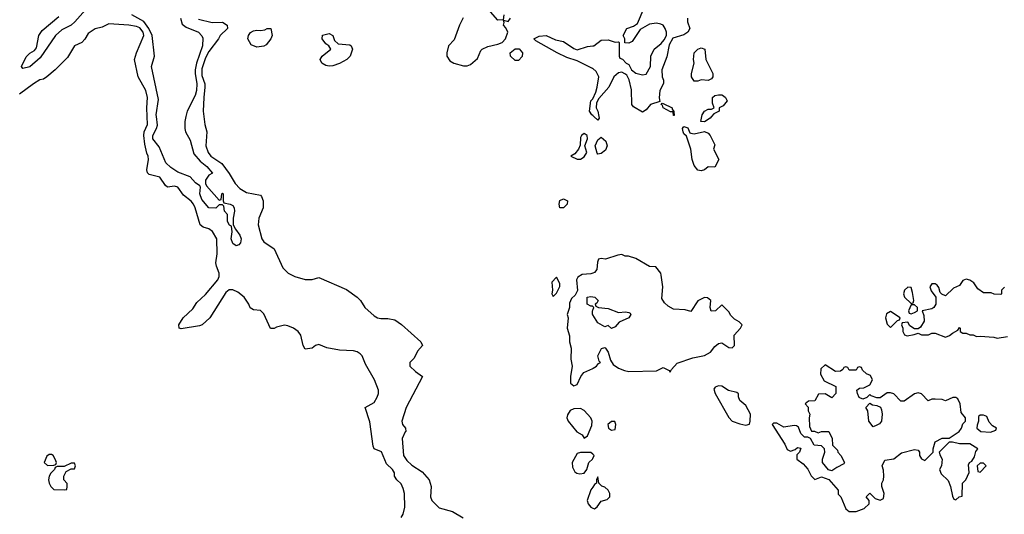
# Model space of a CAD drawing. Header units: inches. Extents: x 2380053 to 2584298, y 380219 to 546618.
# Tile 459 of 656: x 2516672 to 2522391, y 447689 to 450562. Entities that reach past the tile are written whole.
import ezdxf

# ---------------------------------------------------------------- set-up
doc = ezdxf.new("R2010")
doc.units = ezdxf.units.IN
doc.header["$MEASUREMENT"] = 0
for name, color, linetype in [('C5414', 7, 'Continuous'), ('C5415', 7, 'Continuous'), ('C5424', 7, 'Continuous'), ('C5425', 7, 'Continuous')]:
    doc.layers.add(name, color=color, linetype=linetype)

msp = doc.modelspace()

# ---------------------------------------------------------------- linework, layer by layer
at = {"layer": 'C5414', "color": 2}
for points, elevation in [([(2518886.6, 447670), (2518899.3, 447690), (2518909.6, 447730), (2518907.3, 447810), (2518900.1, 447840.1), (2518887.2, 447867.2), (2518862, 447890), (2518848, 447910), (2518848, 447930), (2518838, 447950), (2518802, 447982), (2518772.5, 448052.5), (2518730, 448069), (2518725.2, 448085.2), (2518706.3, 448226.3), (2518678, 448310), (2518730, 448338), (2518748.7, 448370), (2518755.3, 448390), (2518755.3, 448410), (2518733.2, 448470), (2518680.5, 448560.5), (2518660.9, 448610), (2518650, 448620.9), (2518632.6, 448632.6), (2518610, 448638.7), (2518530, 448642.9), (2518455.1, 448655.1), (2518410, 448675.3), (2518390, 448668.7), (2518370, 448654), (2518330, 448648.7), (2518319, 448670), (2518304, 448730), (2518288.7, 448750), (2518262, 448770), (2518230, 448784.5), (2518210, 448787), (2518163.4, 448776.6), (2518150, 448769), (2518129.1, 448769.1), (2518090, 448852.7), (2518070, 448872.3), (2518030, 448877.2), (2518010, 448888), (2518002.9, 448910), (2517975.1, 448950), (2517939, 448979), (2517910, 448993), (2517887.6, 448992.4), (2517870, 448978), (2517776, 448830), (2517732, 448790), (2517716.3, 448783.7), (2517610, 448766), (2517598, 448770), (2517595.3, 448790), (2517621.2, 448830), (2517676.6, 448883.4), (2517700.1, 448919.9), (2517750, 448964.9), (2517823.5, 449050), (2517829.7, 449070), (2517829.6, 449090), (2517814, 449130), (2517811.6, 449150), (2517818.2, 449201.8), (2517816.9, 449290), (2517790.7, 449330.7), (2517770, 449346.3), (2517737.7, 449357.7), (2517719.3, 449370), (2517690.9, 449470), (2517680.5, 449490), (2517667.5, 449507.5), (2517622.2, 449542.2), (2517590, 449589.2), (2517570, 449594.5), (2517530, 449589), (2517518, 449598), (2517486.6, 449646.6), (2517423.2, 449663.2), (2517413.2, 449673.2), (2517409.3, 449690), (2517419, 449750), (2517418, 449770), (2517410, 449786), (2517398, 449838), (2517392.4, 449890), (2517395.4, 449910), (2517413.1, 449953.1), (2517411.4, 450000)], 38), ([(2517637.4, 450000), (2517630.4, 449970), (2517630.6, 449930), (2517634, 449910), (2517662, 449862), (2517683.1, 449783.1), (2517720.9, 449740.9), (2517758.8, 449710), (2517792, 449670), (2517770, 449658), (2517751.3, 449630), (2517751.3, 449610), (2517756.9, 449596.9), (2517830, 449514), (2517842, 449518), (2517846, 449550), (2517850, 449554), (2517854, 449550), (2517854, 449510), (2517858, 449498), (2517894, 449490), (2517910, 449482), (2517918, 449470), (2517918.8, 449450), (2517910.7, 449410), (2517911.3, 449371.3), (2517924.7, 449344.7), (2517950.8, 449310), (2517957.3, 449290), (2517953.4, 449266.6), (2517945.4, 449254.6), (2517930, 449249), (2517910, 449262), (2517900.9, 449290), (2517905.2, 449330), (2517902, 449362), (2517890, 449368), (2517878, 449390), (2517878, 449430), (2517862, 449450), (2517858, 449478), (2517850, 449486), (2517830, 449486), (2517810, 449468), (2517770, 449468.7), (2517730, 449518), (2517718, 449550), (2517722, 449590), (2517717.2, 449597.2), (2517693.6, 449613.6), (2517662, 449650), (2517590, 449676), (2517550, 449702.7), (2517520.9, 449730), (2517482.6, 449822.6), (2517445.1, 449870), (2517444.7, 449890), (2517466, 449930), (2517471.6, 449950), (2517465.9, 450000)], 34), ([(2517741.7, 450000), (2517747.5, 449952.5), (2517759.3, 449910), (2517753, 449830), (2517766, 449790), (2517781.6, 449770), (2517846.4, 449726.4), (2517888.9, 449668.9), (2517923.8, 449610), (2517950, 449580.5), (2517990, 449557.3), (2518070, 449542), (2518075.3, 449535.3), (2518086, 449510), (2518086, 449470), (2518060.7, 449410), (2518057.3, 449370), (2518078.8, 449290), (2518090, 449271.3), (2518150.6, 449230.6), (2518199.8, 449119.8), (2518231, 449090), (2518270.4, 449070.4), (2518330, 449052.7), (2518370, 449053), (2518410, 449064), (2518570, 448994.8), (2518631, 448950), (2518651, 448930), (2518676, 448890), (2518730, 448842.8), (2518750, 448831), (2518770, 448826), (2518810, 448826), (2518850, 448818), (2518890, 448791.3), (2519002, 448690), (2519011.3, 448670), (2518982.8, 448637.2), (2518963.5, 448596.5), (2518938, 448570), (2518938, 448550), (2518970, 448518), (2519012, 448490), (2518917.3, 448310), (2518890.8, 448230), (2518894.8, 448210), (2518912, 448190), (2518914, 448170), (2518911, 448169), (2518894, 448130), (2518900.4, 448030), (2518920.9, 448000.9), (2518950, 447974), (2519010, 447936), (2519051, 447890), (2519061, 447850), (2519058, 447790), (2519064.7, 447770), (2519107.3, 447727.3), (2519185.2, 447705.2), (2519248.1, 447668.1)], 38), ([(2520000, 449089.6), (2519990, 449086), (2519938, 449082), (2519913.4, 449066.6), (2519906.8, 449050), (2519911, 448989), (2519898.8, 448961.2), (2519876.9, 448943.1), (2519865.4, 448914.6), (2519864.7, 448890), (2519852, 448850), (2519858, 448830), (2519851, 448770), (2519865.4, 448725.4), (2519866, 448690), (2519874.4, 448654.4), (2519873.4, 448590), (2519880.7, 448550), (2519870.7, 448489.3), (2519870.8, 448450.8), (2519890, 448434.8), (2519910, 448442.8), (2519932, 448490), (2519947.8, 448512.2), (2520000, 448536.4)], 42), ([(2520000, 448896), (2519998, 448898), (2519990, 448898), (2519968.7, 448910), (2519968, 448950), (2519990, 448954.8), (2520000, 448952.6)], 42), ([(2520000, 448848.5), (2519999, 448850), (2519998, 448870), (2520000, 448875)], 42), ([(2520000, 448038), (2519990, 448048), (2519930, 448049), (2519910, 448042), (2519880.7, 447990), (2519882.5, 447962.5), (2519896.3, 447936.3), (2519907.7, 447927.7), (2519924.5, 447924.5), (2519950, 447927.7), (2519966, 447950), (2519977.2, 447990), (2519998, 448010), (2520000, 448014)], 42), ([(2520000, 447847.2), (2519989, 447831), (2519968.5, 447770), (2519973, 447750), (2519990, 447730.6), (2520000, 447725.8)], 42)]:
    msp.add_lwpolyline(points, dxfattribs=dict(at, elevation=elevation))
for points, elevation in [([(2519950, 449901.2), (2519936, 449890), (2519930, 449878), (2519926.8, 449833.2), (2519918, 449810), (2519896.9, 449783.1), (2519874, 449770), (2519910, 449752), (2519930, 449752), (2519950, 449766), (2519966, 449790), (2519955.1, 449830), (2519969, 449870), (2519968.7, 449890)], 42), ([(2519830, 449469.2), (2519809.5, 449469.5), (2519805.2, 449490), (2519810, 449512), (2519830, 449522), (2519854, 449510), (2519852, 449490)], 38), ([(2519790, 449066), (2519763.5, 449036.5), (2519766, 448990), (2519762, 448970), (2519770, 448954), (2519790, 448974), (2519808.4, 449011.6), (2519808.7, 449030)], 42), ([(2519930, 448304.2), (2519890, 448301.3), (2519868.7, 448291.3), (2519853.2, 448266.8), (2519850.6, 448250), (2519857.3, 448230), (2519908.3, 448168.3), (2519938, 448150), (2519950, 448132), (2519970, 448144.7), (2519995.8, 448204.2), (2519996.9, 448230), (2519989.6, 448250), (2519950, 448292)], 42), ([(2516856.4, 448036.4), (2516843.6, 448036.4), (2516830, 448026), (2516814, 447990), (2516832.7, 447972.7), (2516870, 447974), (2516882, 447978), (2516886, 447990), (2516878, 448010), (2516866, 448030)], 42), ([(2516990, 447986), (2516970, 447986), (2516930, 447966), (2516890, 447966), (2516878, 447962), (2516874, 447950), (2516851.6, 447928.4), (2516842, 447910), (2516838, 447890), (2516842, 447870), (2516851.6, 447851.6), (2516870, 447834), (2516930, 447832), (2516946, 447834), (2516948, 447850), (2516947.3, 447867.3), (2516928.9, 447888.9), (2516928.4, 447911.6), (2516942, 447938), (2516970, 447954), (2516990, 447954), (2516995.3, 447970)], 42)]:
    msp.add_lwpolyline(points, close=True, dxfattribs=dict(at, elevation=elevation))
at = {"layer": 'C5415', "color": 2}
for points, elevation in [([(2517070, 450636), (2516991.7, 450548.3), (2516970, 450529.6), (2516916.7, 450503.3), (2516878.8, 450470), (2516790, 450340.9), (2516730, 450287.3), (2516690, 450279), (2516681.2, 450290), (2516710, 450346.8), (2516730, 450367.3), (2516757.6, 450382.4), (2516770, 450398), (2516783.7, 450470), (2516801.7, 450498.3), (2516899.1, 450580.9)], 34), ([(2517465.9, 450000), (2517464.7, 450010), (2517477.4, 450097.4), (2517437, 450290), (2517455.1, 450350), (2517440.3, 450470), (2517422.5, 450510), (2517391.8, 450551.8), (2517322.4, 450590)], 34), ([(2519484.7, 450590), (2519479.6, 450560.4), (2519450, 450558), (2519406.6, 450606.6)], 42), ([(2517411.4, 450000), (2517409.5, 450050), (2517414, 450110), (2517404.5, 450150), (2517359.3, 450230), (2517339.3, 450330), (2517349.3, 450370), (2517392.8, 450470), (2517389.4, 450490), (2517370, 450513.6), (2517350, 450522), (2517306, 450530), (2517190, 450537.2), (2517150, 450519), (2517110, 450508.7), (2517070, 450482), (2517050, 450448), (2517032, 450430), (2516990.9, 450409.1), (2516950, 450342), (2516878, 450270), (2516830, 450229.2), (2516810, 450217.2), (2516788.1, 450211.9), (2516751.3, 450190), (2516671.3, 450130)], 38), ([(2517605.8, 450570), (2517615.9, 450535.9), (2517637.8, 450517.8), (2517710.7, 450490), (2517728.8, 450468.8), (2517734.7, 450454.7), (2517732.6, 450410), (2517698.6, 450310), (2517691.1, 450270), (2517690.2, 450250), (2517701.3, 450190), (2517697.8, 450150), (2517690, 450121.2), (2517644.4, 450030), (2517637.4, 450000)], 34), ([(2517710, 450565.5), (2517790, 450546), (2517850, 450547.3), (2517876, 450530), (2517878, 450510), (2517836, 450470), (2517826, 450450), (2517770, 450377), (2517750, 450340.9), (2517730, 450275.3), (2517730, 450238), (2517746.5, 450190), (2517747.8, 450170), (2517740.3, 450110), (2517738, 450030), (2517741.7, 450000)], 38), ([(2519248.4, 450571.6), (2519226.8, 450530), (2519196, 450444), (2519162, 450410), (2519152, 450370), (2519152, 450350), (2519170, 450322), (2519194, 450310), (2519250, 450294), (2519270, 450294), (2519290, 450300.7), (2519330, 450336), (2519350, 450382), (2519358, 450390), (2519390, 450406), (2519450, 450418.8), (2519474, 450430), (2519494, 450450), (2519508, 450490), (2519495.3, 450515.3), (2519482, 450530), (2519486, 450546), (2519482, 450558), (2519510, 450552), (2519522, 450570)], 42), ([(2520000, 450277.9), (2519998.8, 450278.8), (2519910, 450323.6), (2519850, 450342.9), (2519793.2, 450370), (2519670, 450439), (2519659, 450450), (2519690, 450466.8), (2519730, 450470.4), (2519784.7, 450444.7), (2519830, 450434.8), (2519890, 450394.8), (2519910, 450386.8), (2519970, 450406), (2520000, 450409.3)], 38), ([(2520000, 450005.7), (2519995.3, 450010), (2519982, 450030), (2519989.6, 450090), (2519999.1, 450100.9), (2520000, 450102.7)], 38)]:
    msp.add_lwpolyline(points, dxfattribs=dict(at, elevation=elevation))
at = {"layer": 'C5415', "color": 2, "elevation": 38}
for points in [[(2518050, 450401.2), (2518016, 450416), (2517997.2, 450450), (2518001.2, 450470), (2518012.7, 450487.3), (2518030, 450496), (2518050, 450501), (2518070, 450498), (2518096.4, 450503.6), (2518110, 450511.3), (2518130, 450511.3), (2518138, 450470), (2518131.3, 450450), (2518103.6, 450416.4), (2518090, 450408)], [(2518470, 450292.7), (2518450, 450295.1), (2518426, 450310), (2518417.2, 450330), (2518429.2, 450350), (2518478, 450390), (2518468, 450410), (2518450, 450422), (2518429.2, 450450), (2518430, 450470.8), (2518470, 450481), (2518490.8, 450470), (2518501, 450441), (2518521, 450421), (2518590, 450416), (2518598, 450410), (2518604.7, 450390), (2518591, 450350), (2518571.3, 450330), (2518530, 450306.6), (2518490, 450293.2)], [(2519570, 450324), (2519550, 450325.2), (2519522.7, 450350), (2519520.9, 450370), (2519550, 450392.4), (2519572.2, 450392.2), (2519593, 450370), (2519590, 450348.7)]]:
    msp.add_lwpolyline(points, close=True, dxfattribs=at)
at = {"layer": 'C5424', "color": 2}
for points, elevation in [([(2520036.1, 450000), (2520038, 449990), (2520030, 449978), (2520006.2, 450000)], 38), ([(2520690.9, 450000), (2520682, 449990), (2520650, 449968), (2520628, 449970), (2520633.5, 450000)], 38), ([(2520000, 448536.4), (2520002.5, 448537.5), (2520022, 448550), (2520034.6, 448565.4), (2520046, 448570), (2520038, 448578), (2520029.4, 448610), (2520051.6, 448651.6), (2520070, 448658), (2520074, 448654), (2520090.8, 448630), (2520103.6, 448583.6), (2520118.8, 448558.8), (2520150, 448538.8), (2520184.7, 448524.7), (2520210, 448519.1), (2520370, 448522), (2520410, 448542), (2520443.6, 448523.6), (2520450, 448514), (2520458, 448530), (2520490, 448566.8), (2520581.5, 448598.5), (2520650, 448610.7), (2520684, 448630), (2520710, 448664.7), (2520730, 448682), (2520750, 448684.7), (2520790, 448658.8), (2520810, 448656), (2520824, 448670), (2520822, 448730), (2520858, 448770), (2520868, 448790), (2520850, 448808), (2520823.1, 448823.1), (2520803.1, 448843.1), (2520790, 448866), (2520750, 448906), (2520714, 448870), (2520688.7, 448868.7), (2520682, 448890), (2520686, 448930), (2520667.3, 448947.3), (2520650, 448948), (2520610, 448928.7), (2520570, 448868), (2520536.5, 448876.5), (2520470, 448881.2), (2520438.9, 448898.9), (2520417.5, 448917.5), (2520402, 448942), (2520407, 449010), (2520398, 449078), (2520395.3, 449090), (2520367.3, 449127.3), (2520330, 449128), (2520250, 449174), (2520208.4, 449188.4), (2520188.9, 449188.9), (2520170, 449198), (2520145.4, 449194.6), (2520074, 449170), (2520050, 449175.3), (2520034, 449170), (2520027.1, 449152.9), (2520024, 449110), (2520010, 449093.2), (2520000, 449089.6)], 42), ([(2522391.6, 449008.4), (2522374, 448990), (2522374, 448970), (2522370, 448966), (2522332.7, 448967.3), (2522314.6, 448974.6), (2522270, 448975.3), (2522238, 448998), (2522213.2, 449033.2), (2522190, 449048.7), (2522170, 449055.3), (2522150, 449048), (2522130, 449018), (2522096.9, 449003.1), (2522050, 448958), (2522027.3, 448967.3), (2522018, 448978), (2522010, 449006), (2522000.4, 449020.4), (2521990, 449028), (2521970, 449028), (2521958, 449010), (2521966.4, 448986.4), (2521994, 448950), (2521994, 448910), (2521982, 448890), (2521970, 448882), (2521914, 448870), (2521923.6, 448843.6), (2521924.7, 448810), (2521903.6, 448776.4), (2521890, 448766), (2521870, 448766), (2521843.1, 448783.1), (2521830, 448806), (2521798, 448802), (2521794, 448790), (2521802, 448770), (2521802, 448750), (2521811.6, 448731.6), (2521826.4, 448726.4), (2521867.3, 448732.7), (2521890, 448742), (2521910, 448732), (2521930, 448731.3), (2521950, 448731.3), (2521970, 448741), (2521990, 448741), (2522050, 448718), (2522072.9, 448727.1), (2522090, 448742), (2522122, 448758), (2522130, 448774), (2522134, 448770), (2522134, 448750), (2522150, 448742), (2522170, 448742), (2522191.6, 448731.6), (2522210, 448731.3), (2522230, 448722), (2522250, 448724.7), (2522330, 448718), (2522350, 448711.3), (2522410, 448722)], 42), ([(2520000, 448952.6), (2520012, 448950), (2520031.3, 448930), (2520023.6, 448916.4), (2520014, 448910), (2520018, 448898), (2520034, 448890), (2520090, 448884.7), (2520150, 448861), (2520190, 448864.7), (2520210, 448862), (2520216.9, 448856.9), (2520222, 448850), (2520210.6, 448829.4), (2520154.8, 448805.2), (2520130, 448778), (2520110, 448768), (2520090, 448786), (2520070, 448778), (2520030, 448802), (2520000, 448848.5)], 42), ([(2520000, 448875), (2520006, 448890), (2520000, 448896)], 42), ([(2520000, 448014), (2520008, 448030), (2520000, 448038)], 42), ([(2520000, 447725.8), (2520010, 447721), (2520026.8, 447733.2), (2520050, 447766), (2520084.7, 447775.3), (2520099, 447790), (2520099, 447810), (2520089.2, 447830), (2520070, 447846), (2520052.9, 447852.9), (2520035.3, 447870), (2520030, 447906), (2520022, 447890), (2520022, 447870), (2520010, 447862), (2520000, 447847.2)], 42)]:
    msp.add_lwpolyline(points, dxfattribs=dict(at, elevation=elevation))
for points, elevation in [([(2520590, 449898), (2520650, 449912), (2520670, 449902), (2520682, 449890), (2520710, 449834), (2520702, 449810), (2520732, 449750), (2520710, 449706), (2520670, 449708), (2520650, 449689), (2520630, 449684), (2520610, 449688.7), (2520590, 449715.3), (2520577, 449750), (2520569.5, 449810), (2520555.5, 449855.5), (2520544.7, 449884.7), (2520530, 449898), (2520525.2, 449910), (2520522, 449930), (2520530, 449942), (2520552.7, 449932.7), (2520564.7, 449904.7), (2520570, 449902)], 38), ([(2520030, 449780.9), (2520025.7, 449785.7), (2520015.1, 449830), (2520030, 449864), (2520050, 449878.8), (2520076.8, 449856.8), (2520084, 449830), (2520075.2, 449804.8), (2520050, 449785.1)], 38), ([(2521830, 449008), (2521812, 448990), (2521804.7, 448970), (2521812, 448950), (2521850, 448914), (2521862, 448918), (2521866, 448930), (2521858, 448978), (2521850, 449006)], 42), ([(2521730, 448868), (2521706.4, 448853.6), (2521701, 448830), (2521710, 448794), (2521730, 448774), (2521770, 448814), (2521782, 448818), (2521786, 448830)], 42), ([(2521870, 448906), (2521850, 448906), (2521834, 448870), (2521838, 448858), (2521850, 448854), (2521870, 448862), (2521886, 448870), (2521886, 448890)], 42), ([(2521350, 448558), (2521326, 448534), (2521323.6, 448503.6), (2521344.7, 448464.7), (2521411.6, 448431.6), (2521412, 448390), (2521390, 448366), (2521350, 448388), (2521312.7, 448387.3), (2521290, 448348), (2521252.7, 448347.3), (2521234, 448330), (2521251.6, 448311.6), (2521252, 448290), (2521262, 448270), (2521258, 448250), (2521259.6, 448199.6), (2521272, 448172), (2521288, 448172), (2521310, 448162), (2521329.1, 448170.9), (2521372, 448170), (2521392, 448130), (2521394, 448090), (2521422, 448062), (2521424.7, 448050), (2521442, 448030), (2521462, 447990), (2521458, 447982), (2521418, 447962), (2521390, 447942), (2521370, 447948), (2521335.3, 447990), (2521335.3, 448010), (2521348, 448050), (2521346, 448070), (2521330, 448086), (2521286, 448090), (2521266, 448130), (2521250, 448138), (2521230, 448138), (2521210, 448158), (2521194.6, 448194.6), (2521183.1, 448203.1), (2521170, 448205.2), (2521110, 448195.3), (2521070, 448218), (2521050, 448218), (2521042, 448210), (2521115.9, 448095.9), (2521130, 448066), (2521150, 448056), (2521175.3, 448064.7), (2521190, 448078), (2521210, 448074), (2521202, 448050), (2521185.4, 448034.6), (2521186, 448010), (2521222, 447982), (2521250, 447952), (2521270, 447912), (2521290, 447892), (2521330, 447906), (2521370.8, 447890.8), (2521426, 447830), (2521426.8, 447806.8), (2521442, 447790), (2521470, 447722), (2521490, 447706), (2521530, 447704.7), (2521576.4, 447723.6), (2521606, 447750), (2521606, 447770), (2521588, 447790), (2521610, 447812), (2521641, 447781), (2521670, 447771.3), (2521690, 447782), (2521692.7, 447810), (2521679, 447850), (2521679, 447870), (2521689, 447890), (2521691.8, 447910), (2521690, 447946), (2521682, 447970), (2521696.4, 448003.6), (2521750, 448011.3), (2521793.2, 448046.8), (2521870, 448064.7), (2521890, 448062), (2521898, 448050), (2521898, 448030), (2521910, 448012), (2521930, 448002), (2521978, 448050), (2521978, 448070), (2521989.3, 448110.7), (2522030, 448131), (2522070, 448131.3), (2522128.7, 448170), (2522142, 448190), (2522150, 448214), (2522166, 448230), (2522166, 448250), (2522140.4, 448280.4), (2522135.3, 448330), (2522120.4, 448360.4), (2522110, 448368), (2522092.7, 448367.3), (2522050, 448348), (2522030, 448355.3), (2521990, 448358), (2521970, 448358), (2521948.7, 448348.7), (2521910, 448388), (2521890, 448395.3), (2521870, 448388), (2521810, 448346), (2521790, 448346), (2521748.9, 448388.9), (2521730, 448395.3), (2521710, 448395.3), (2521670, 448366), (2521650, 448366), (2521618, 448378), (2521610, 448386), (2521592.7, 448367.3), (2521570, 448358), (2521548.4, 448368.4), (2521538, 448390), (2521535.3, 448410), (2521550, 448421), (2521575.3, 448424.7), (2521610, 448442), (2521626, 448470), (2521614.6, 448494.6), (2521590, 448506), (2521567.3, 448527.3), (2521562, 448542), (2521550, 448546), (2521538, 448542), (2521530, 448526), (2521490, 448526), (2521482, 448542), (2521470, 448546), (2521458, 448542), (2521454, 448530), (2521439.6, 448520.4), (2521410, 448518)], 42), ([(2520730, 448435.3), (2520711.6, 448428.4), (2520704.7, 448415.3), (2520711.3, 448390), (2520790, 448252), (2520811.1, 448231.1), (2520854.4, 448214.4), (2520890, 448206.8), (2520910, 448212), (2520915.1, 448230), (2520916, 448270), (2520890, 448322), (2520855.3, 448350), (2520848, 448372), (2520848, 448388), (2520836.4, 448396.4), (2520789.2, 448409.2), (2520750, 448434)], 42), ([(2521630, 448198), (2521604, 448230), (2521598, 448290), (2521586, 448310), (2521610, 448334), (2521624.7, 448324.7), (2521650, 448322), (2521671.3, 448311.3), (2521676.9, 448296.9), (2521681, 448270), (2521678, 448230), (2521666, 448214), (2521650, 448206)], 42), ([(2522270, 448266), (2522250, 448266), (2522242, 448258), (2522242, 448230), (2522232.7, 448207.3), (2522232, 448190), (2522254, 448170), (2522310, 448166), (2522342, 448178), (2522346, 448190), (2522323.1, 448203.1), (2522304, 448224), (2522290, 448258)], 42), ([(2520110, 448228.7), (2520088.2, 448211.8), (2520092, 448190), (2520110, 448178), (2520130, 448182), (2520134, 448210), (2520128, 448228)], 42), ([(2522090, 448109), (2522071.3, 448108.7), (2522012, 448050), (2522018, 448030), (2522030.8, 448010), (2522026.8, 447970), (2522014.8, 447950), (2522024, 447924), (2522064.9, 447884.9), (2522078.8, 447850), (2522090, 447794), (2522098, 447778), (2522110, 447774), (2522128.4, 447791.6), (2522146, 447794), (2522148, 447870), (2522168, 447890), (2522187.3, 447932.7), (2522183.1, 447976.9), (2522188, 447990), (2522202, 447998), (2522217.2, 448022.8), (2522225.6, 448054.4), (2522238, 448070), (2522190, 448099), (2522130, 448099)], 42), ([(2522270, 447986), (2522250, 447986), (2522234, 447970), (2522238, 447938), (2522250, 447934), (2522286, 447970)], 42)]:
    msp.add_lwpolyline(points, close=True, dxfattribs=dict(at, elevation=elevation))
at = {"layer": 'C5425', "color": 2, "elevation": 38}
for points in [[(2520000, 450409.3), (2520006, 450410), (2520050, 450442), (2520090, 450444.7), (2520130, 450432), (2520150, 450434), (2520154, 450430), (2520154, 450350), (2520158, 450338), (2520172.7, 450332.7), (2520194, 450310), (2520210, 450302), (2520224.7, 450270), (2520250, 450251), (2520290, 450241), (2520310, 450244.7), (2520335.3, 450290), (2520338, 450350), (2520358, 450390), (2520397.2, 450422.8), (2520415.3, 450444.7), (2520428, 450470), (2520428.7, 450490), (2520422, 450510), (2520409, 450529), (2520396, 450536), (2520370, 450541.2), (2520330, 450536), (2520275.9, 450504.1), (2520230, 450435.3), (2520210, 450426), (2520187.3, 450427.3), (2520186, 450450), (2520178, 450470), (2520198, 450510), (2520236.5, 450523.5), (2520260.2, 450539.8), (2520299, 450630)], [(2520551, 450570), (2520551, 450550), (2520564.7, 450510), (2520552, 450490), (2520530, 450474), (2520466, 450454), (2520443.6, 450416.4), (2520430, 450346), (2520401, 450270), (2520402.8, 450230), (2520410.7, 450210), (2520410.6, 450190.6), (2520390.5, 450150), (2520387.1, 450107.1), (2520390, 450086), (2520336, 450070), (2520310, 450039), (2520290, 450025.2), (2520236.4, 450056.4), (2520228, 450070), (2520225.6, 450154.4), (2520212.1, 450212.1), (2520199.1, 450239.1), (2520187.6, 450247.6), (2520170, 450256), (2520150, 450252.3), (2520122, 450230), (2520093.4, 450170), (2520036.7, 450103.3), (2520022, 450078), (2520021, 450050), (2520030.6, 450030), (2520036.1, 450000)], [(2520000, 450102.7), (2520018.3, 450141.7), (2520026.6, 450170), (2520036.2, 450230), (2520021.1, 450261.1), (2520000, 450277.9)], [(2520633.5, 450000), (2520635.3, 450010), (2520649.1, 450030.9), (2520670, 450042), (2520690, 450042), (2520706, 450050), (2520696.4, 450076.4), (2520695.3, 450110), (2520710, 450121), (2520730, 450126), (2520750, 450126), (2520759.8, 450119.8), (2520772, 450110), (2520782, 450090), (2520758, 450062), (2520734, 450050), (2520734, 450030), (2520704.7, 450015.3), (2520690.9, 450000)], [(2520006.2, 450000), (2520000, 450005.7)]]:
    msp.add_lwpolyline(points, dxfattribs=at)
for points in [[(2520670, 450208.7), (2520630, 450213.2), (2520610, 450204), (2520590, 450204), (2520574, 450230), (2520573.2, 450250), (2520589.2, 450310), (2520585.2, 450330), (2520589.2, 450370), (2520610, 450391.3), (2520630, 450398), (2520650.8, 450390.8), (2520658, 450330), (2520698, 450250), (2520698, 450230), (2520690, 450218)], [(2520470, 450006), (2520467.3, 450027.3), (2520452.7, 450027.3), (2520410, 450049.4), (2520405.2, 450065.2), (2520398, 450070), (2520404, 450076), (2520410, 450074.8), (2520462, 450050), (2520462, 450042), (2520472, 450028), (2520474, 450006)]]:
    msp.add_lwpolyline(points, close=True, dxfattribs=at)

doc.saveas('drawing.dxf')
